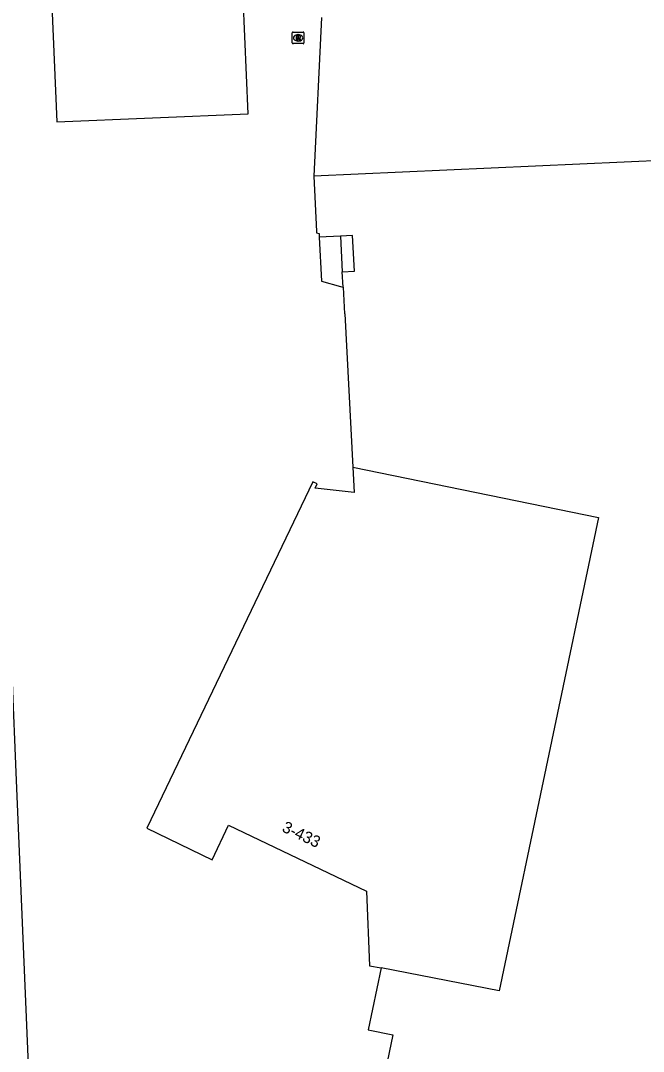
# Model space of a CAD drawing. Extents: x 161243 to 161752, y 384138 to 384885.
# Drawn here: x 161384.5 to 161438.2, y 384193.1 to 384281.9 of the extents above; entities that cross this region are included whole.
import ezdxf

# ---------------------------------------------------------------- set-up
doc = ezdxf.new("R2010")
doc.units = 0
for name, color, linetype in [('IMGEO_Groenvoorziening', 7, 'Continuous'), ('IMGEO_Opslagtank', 7, 'Continuous'), ('IMGEO_Pand', 7, 'Continuous'), ('IMGEO_Pand_nummerreeks', 7, 'Continuous'), ('IMGEO_Pand_overbouw', 7, 'Continuous'), ('IMGEO_Rioolput', 7, 'Continuous'), ('IMGEO_Voetpad_gesloten', 7, 'Continuous'), ('IMGEO_Voetpad_op_trap', 7, 'Continuous'), ('IMGEO_Voetpad_open', 7, 'Continuous')]:
    doc.layers.add(name, color=color, linetype=linetype)

msp = doc.modelspace()

# ---------------------------------------------------------------- linework, layer by layer
at = {"layer": 'IMGEO_Groenvoorziening'}
msp.add_lwpolyline([(161410.452, 384282.119), (161409.789, 384268.472)], dxfattribs=at)
at = {"layer": 'IMGEO_Opslagtank'}
msp.add_lwpolyline([(161403.711, 384283.843), (161387.222, 384283.159), (161387.64, 384273.145), (161404.126, 384273.828), (161403.711, 384283.843)], dxfattribs=at)
at = {"layer": 'IMGEO_Pand'}
for points in [[(161443.595, 384267.101), (161444.19, 384270.006), (161409.789, 384268.472)], [(161409.789, 384268.472), (161410.017, 384263.687), (161410.022, 384263.577), (161410.244, 384263.523), (161410.259, 384263.218)], [(161412.083, 384263.294), (161410.259, 384263.218)], [(161412.241, 384260.226), (161413.29, 384260.27), (161413.132, 384263.338), (161412.083, 384263.294)], [(161412.309, 384258.896), (161412.241, 384260.226)], [(161412.309, 384258.896), (161412.427, 384256.606), (161412.447, 384256.607), (161412.471, 384256.608), (161413.151, 384243.377)], [(161413.151, 384243.377), (161413.262, 384241.218), (161409.897, 384241.587), (161410.074, 384241.957), (161409.705, 384242.134), (161395.402, 384212.301), (161401.021, 384209.552), (161402.446, 384212.54), (161414.333, 384206.87), (161414.588, 384200.438), (161415.583, 384200.253)], [(161413.151, 384243.377), (161434.318, 384239.067), (161425.758, 384198.275), (161415.583, 384200.253)], [(161415.583, 384200.253), (161414.471, 384194.926), (161416.602, 384194.481), (161414.411, 384183.984)]]:
    msp.add_lwpolyline(points, dxfattribs=at)
at = {"layer": 'IMGEO_Pand_overbouw'}
msp.add_lwpolyline([(161413.29, 384260.27), (161413.132, 384263.338), (161412.083, 384263.294), (161412.241, 384260.226)], close=True, dxfattribs=at)
at = {"layer": 'IMGEO_Rioolput'}
for p, q in [((161407.94, 384279.951), (161407.94, 384280.803)), ((161408.015, 384280.877), (161408.867, 384280.877)), ((161408.428, 384280.657), (161408.453, 384280.657)), ((161408.941, 384280.803), (161408.941, 384279.951)), ((161408.867, 384279.877), (161408.015, 384279.877)), ((161408.451, 384280.097), (161408.426, 384280.097))]:
    msp.add_line(p, q, dxfattribs=at)
for points in [[(161407.94, 384279.951), (161407.94, 384280.803)], [(161408.015, 384280.877), (161408.867, 384280.877)], [(161408.941, 384280.803), (161408.941, 384279.951)], [(161408.867, 384279.877), (161408.015, 384279.877)], [(161408.529, 384280.575), (161408.277, 384280.577), (161408.277, 384280.177)], [(161408.277, 384280.177), (161408.401, 384280.177), (161408.401, 384280.339), (161408.412, 384280.339)], [(161408.455, 384280.496), (161408.401, 384280.496), (161408.401, 384280.415)], [(161408.401, 384280.415), (161408.453, 384280.415)], [(161408.459, 384280.31), (161408.53, 384280.177), (161408.67, 384280.177), (161408.605, 384280.303)]]:
    msp.add_lwpolyline(points, dxfattribs=at)
for centre, radius, start, end in [((161408.017, 384280.801), 0.0765, 91.55205, 178.44795), ((161408.017, 384280.801), 0.0765, 91.55205, 178.44795), ((161408.865, 384280.801), 0.0765, 1.55205, 88.44795), ((161408.865, 384280.801), 0.0765, 1.55205, 88.44795), ((161408.017, 384279.953), 0.0765, 181.55205, 268.44795), ((161408.017, 384279.953), 0.0765, 181.55205, 268.44795), ((161408.411, 384280.286), 0.0533, 26.02933, 88.69889), ((161408.437, 384280.604), 0.19, 274.7715, 282.96867), ((161408.461, 384280.4), 0.0964, 77.00612, 93.18647), ((161408.475, 384280.457), 0.0378, 276.66336, 79.67722), ((161408.528, 384280.465), 0.109, 350.36119, 89.41601), ((161408.526, 384280.465), 0.112, 277.58423, 350.98172), ((161408.51, 384280.25), 0.108, 29.51342, 73.79051), ((161408.865, 384279.953), 0.0765, 271.55205, 358.44795), ((161408.865, 384279.953), 0.0765, 271.55205, 358.44795)]:
    msp.add_arc(centre, radius, start, end, dxfattribs=at)
for centre, major_axis, ratio, start_param, end_param in [((161408.427, 384280.377), (-0.387, 0.002), 0.722429, 4.712389, 7.853982), ((161408.452, 384280.377), (-0.39, 0.002), 0.717154, 1.570796, 4.712389)]:
    msp.add_ellipse(centre, major_axis=major_axis, ratio=ratio, start_param=start_param, end_param=end_param, dxfattribs=at)
at = {"layer": 'IMGEO_Voetpad_gesloten'}
msp.add_lwpolyline([(161412.083, 384263.294), (161412.241, 384260.226)], dxfattribs=at)
at = {"layer": 'IMGEO_Voetpad_op_trap'}
msp.add_lwpolyline([(161410.259, 384263.218), (161410.446, 384259.418), (161412.087, 384258.958), (161412.309, 384258.896)], dxfattribs=at)
at = {"layer": 'IMGEO_Voetpad_open'}
msp.add_lwpolyline([(161385.58, 384183.057), (161384.168, 384216.383), (161381.889, 384271.203), (161381.629, 384276.193), (161382.268, 384292.057), (161382.629, 384295.041)], dxfattribs=at)

# ---------------------------------------------------------------- texts
at = {"layer": 'IMGEO_Pand_nummerreeks'}
msp.add_text('3-433', height=1, rotation=334.49765, dxfattribs=at).set_placement((161406.976, 384212.041))

doc.saveas('drawing.dxf')
